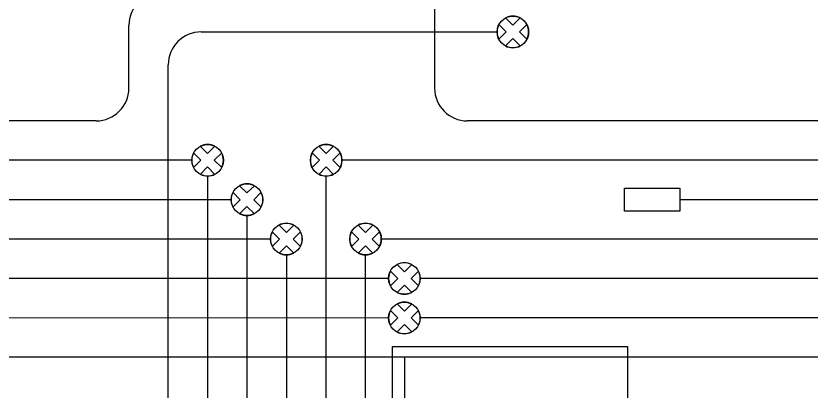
# Model space of a CAD drawing. Extents: x 1805893 to 1833564, y 708898 to 716199.
# Drawn here: x 1832449.4 to 1832571.6, y 713982.1 to 714039.2 of the extents above; entities that cross this region are included whole.
import ezdxf

# ---------------------------------------------------------------- set-up
doc = ezdxf.new("R2010")
doc.units = 0
doc.layers.add('SH_Data', color=7, linetype='Continuous')
doc.layers.add('SH_Text', color=7, linetype='Continuous')

msp = doc.modelspace()

# ---------------------------------------------------------------- linework, layer by layer
at = {"layer": 'SH_Data'}
for p, q in [((1832513.17, 714046.37), (1832513.17, 714028.23)), ((1832525.11, 714037.8), (1832523.99, 714038.92)), ((1832525.11, 714037.8), (1832523.99, 714038.92)), ((1832525.11, 714037.8), (1832526.23, 714038.92)), ((1832526.23, 714038.92), (1832525.11, 714037.8)), ((1832466.58, 714028.23), (1832466.58, 714037.78)), ((1832524.09, 714036.78), (1832522.97, 714037.9)), ((1832522.97, 714037.9), (1832524.09, 714036.78)), ((1832526.12, 714036.78), (1832527.24, 714037.9)), ((1832526.12, 714036.78), (1832527.24, 714037.9)), ((1832477.58, 714036.78), (1832522.83, 714036.78)), ((1832522.97, 714035.66), (1832524.09, 714036.78)), ((1832524.09, 714036.78), (1832522.97, 714035.66)), ((1832527.24, 714035.66), (1832526.12, 714036.78)), ((1832527.24, 714035.66), (1832526.12, 714036.78)), ((1832523.99, 714034.65), (1832525.11, 714035.77)), ((1832523.99, 714034.65), (1832525.11, 714035.77)), ((1832526.23, 714034.65), (1832525.11, 714035.77)), ((1832525.11, 714035.77), (1832526.23, 714034.65)), ((1832472.58, 713909.97), (1832472.58, 714031.78)), ((1832461.58, 714023.23), (1832424.05, 714023.23)), ((1832571.62, 714023.23), (1832518.17, 714023.23)), ((1832478.58, 714018.25), (1832477.46, 714019.36)), ((1832478.58, 714018.25), (1832477.46, 714019.36)), ((1832478.58, 714018.25), (1832479.7, 714019.36)), ((1832479.7, 714019.36), (1832478.58, 714018.25)), ((1832496.65, 714018.25), (1832495.53, 714019.36)), ((1832496.65, 714018.25), (1832495.53, 714019.36)), ((1832496.65, 714018.25), (1832497.77, 714019.36)), ((1832497.77, 714019.36), (1832496.65, 714018.25)), ((1832477.56, 714017.23), (1832476.44, 714018.35)), ((1832476.44, 714018.35), (1832477.56, 714017.23)), ((1832479.6, 714017.23), (1832480.72, 714018.35)), ((1832479.6, 714017.23), (1832480.72, 714018.35)), ((1832495.63, 714017.23), (1832494.51, 714018.35)), ((1832494.51, 714018.35), (1832495.63, 714017.23)), ((1832497.67, 714017.23), (1832498.78, 714018.35)), ((1832497.67, 714017.23), (1832498.78, 714018.35)), ((1832476.17, 714017.23), (1832424.05, 714017.23)), ((1832476.44, 714016.11), (1832477.56, 714017.23)), ((1832477.56, 714017.23), (1832476.44, 714016.11)), ((1832480.72, 714016.11), (1832479.6, 714017.23)), ((1832480.72, 714016.11), (1832479.6, 714017.23)), ((1832494.51, 714016.11), (1832495.63, 714017.23)), ((1832495.63, 714017.23), (1832494.51, 714016.11)), ((1832498.78, 714016.11), (1832497.67, 714017.23)), ((1832498.78, 714016.11), (1832497.67, 714017.23)), ((1832571.62, 714017.23), (1832498.99, 714017.23)), ((1832477.46, 714015.09), (1832478.58, 714016.21)), ((1832477.46, 714015.09), (1832478.58, 714016.21)), ((1832479.7, 714015.09), (1832478.58, 714016.21)), ((1832478.58, 714016.21), (1832479.7, 714015.09)), ((1832495.53, 714015.09), (1832496.65, 714016.21)), ((1832495.53, 714015.09), (1832496.65, 714016.21)), ((1832497.77, 714015.09), (1832496.65, 714016.21)), ((1832496.65, 714016.21), (1832497.77, 714015.09)), ((1832478.58, 714014.82), (1832478.58, 713909.97)), ((1832496.58, 714014.82), (1832496.58, 713909.97)), ((1832484.58, 714012.25), (1832483.46, 714013.36)), ((1832484.58, 714012.25), (1832483.46, 714013.36)), ((1832484.58, 714012.25), (1832485.7, 714013.36)), ((1832485.7, 714013.36), (1832484.58, 714012.25)), ((1832483.56, 714011.23), (1832482.44, 714012.35)), ((1832482.44, 714012.35), (1832483.56, 714011.23)), ((1832485.6, 714011.23), (1832486.72, 714012.35)), ((1832485.6, 714011.23), (1832486.72, 714012.35)), ((1832482.17, 714011.23), (1832424.05, 714011.23)), ((1832482.44, 714010.11), (1832483.56, 714011.23)), ((1832483.56, 714011.23), (1832482.44, 714010.11)), ((1832486.72, 714010.11), (1832485.6, 714011.23)), ((1832486.72, 714010.11), (1832485.6, 714011.23)), ((1832571.62, 714011.23), (1832550.57, 714011.23)), ((1832483.46, 714009.09), (1832484.58, 714010.21)), ((1832483.46, 714009.09), (1832484.58, 714010.21)), ((1832485.7, 714009.09), (1832484.58, 714010.21)), ((1832484.58, 714010.21), (1832485.7, 714009.09)), ((1832484.58, 714008.82), (1832484.58, 713909.97)), ((1832490.58, 714006.25), (1832489.46, 714007.36)), ((1832490.58, 714006.25), (1832489.46, 714007.36)), ((1832490.58, 714006.25), (1832491.7, 714007.36)), ((1832491.7, 714007.36), (1832490.58, 714006.25)), ((1832502.65, 714006.25), (1832501.53, 714007.36)), ((1832502.65, 714006.25), (1832501.53, 714007.36)), ((1832502.65, 714006.25), (1832503.77, 714007.36)), ((1832503.77, 714007.36), (1832502.65, 714006.25)), ((1832489.56, 714005.23), (1832488.44, 714006.35)), ((1832488.44, 714006.35), (1832489.56, 714005.23)), ((1832491.6, 714005.23), (1832492.72, 714006.35)), ((1832491.6, 714005.23), (1832492.72, 714006.35)), ((1832501.63, 714005.23), (1832500.51, 714006.35)), ((1832500.51, 714006.35), (1832501.63, 714005.23)), ((1832503.67, 714005.23), (1832504.79, 714006.35)), ((1832503.67, 714005.23), (1832504.79, 714006.35)), ((1832488.17, 714005.23), (1832424.05, 714005.23)), ((1832488.44, 714004.11), (1832489.56, 714005.23)), ((1832489.56, 714005.23), (1832488.44, 714004.11)), ((1832492.72, 714004.11), (1832491.6, 714005.23)), ((1832492.72, 714004.11), (1832491.6, 714005.23)), ((1832500.51, 714004.11), (1832501.63, 714005.23)), ((1832501.63, 714005.23), (1832500.51, 714004.11)), ((1832504.79, 714004.11), (1832503.67, 714005.23)), ((1832504.79, 714004.11), (1832503.67, 714005.23)), ((1832571.62, 714005.23), (1832504.99, 714005.23)), ((1832489.46, 714003.09), (1832490.58, 714004.21)), ((1832489.46, 714003.09), (1832490.58, 714004.21)), ((1832491.7, 714003.09), (1832490.58, 714004.21)), ((1832490.58, 714004.21), (1832491.7, 714003.09)), ((1832501.53, 714003.09), (1832502.65, 714004.21)), ((1832501.53, 714003.09), (1832502.65, 714004.21)), ((1832503.77, 714003.09), (1832502.65, 714004.21)), ((1832502.65, 714004.21), (1832503.77, 714003.09)), ((1832490.58, 714002.82), (1832490.58, 713909.97)), ((1832502.58, 714002.82), (1832502.62, 713909.97)), ((1832508.58, 714000.25), (1832507.47, 714001.36)), ((1832508.58, 714000.25), (1832507.47, 714001.36)), ((1832508.58, 714000.25), (1832509.7, 714001.36)), ((1832509.7, 714001.36), (1832508.58, 714000.25)), ((1832507.57, 713999.23), (1832506.45, 714000.35)), ((1832506.45, 714000.35), (1832507.57, 713999.23)), ((1832509.6, 713999.23), (1832510.72, 714000.35)), ((1832509.6, 713999.23), (1832510.72, 714000.35)), ((1832506.17, 713999.23), (1832424.05, 713999.23)), ((1832506.45, 713998.11), (1832507.57, 713999.23)), ((1832507.57, 713999.23), (1832506.45, 713998.11)), ((1832510.72, 713998.11), (1832509.6, 713999.23)), ((1832510.72, 713998.11), (1832509.6, 713999.23)), ((1832571.62, 713999.23), (1832510.99, 713999.23)), ((1832507.47, 713997.09), (1832508.58, 713998.21)), ((1832507.47, 713997.09), (1832508.58, 713998.21)), ((1832509.7, 713997.09), (1832508.58, 713998.21)), ((1832508.58, 713998.21), (1832509.7, 713997.09)), ((1832508.58, 713994.23), (1832507.46, 713995.35)), ((1832508.58, 713994.23), (1832507.46, 713995.35)), ((1832508.58, 713994.23), (1832509.7, 713995.35)), ((1832509.7, 713995.35), (1832508.58, 713994.23)), ((1832507.57, 713993.22), (1832506.45, 713994.34)), ((1832506.45, 713994.34), (1832507.57, 713993.22)), ((1832509.6, 713993.22), (1832510.72, 713994.34)), ((1832509.6, 713993.22), (1832510.72, 713994.34)), ((1832506.17, 713993.22), (1832424.05, 713993.19)), ((1832506.45, 713992.1), (1832507.57, 713993.22)), ((1832507.57, 713993.22), (1832506.45, 713992.1)), ((1832507.46, 713991.08), (1832508.58, 713992.2)), ((1832507.46, 713991.08), (1832508.58, 713992.2)), ((1832509.7, 713991.08), (1832508.58, 713992.2)), ((1832508.58, 713992.2), (1832509.7, 713991.08)), ((1832510.72, 713992.1), (1832509.6, 713993.22)), ((1832510.72, 713992.1), (1832509.6, 713993.22)), ((1832571.62, 713993.24), (1832510.99, 713993.22)), ((1832508.58, 713987.23), (1832424.05, 713987.23)), ((1832571.62, 713987.23), (1832508.58, 713987.23)), ((1832508.58, 713987.23), (1832508.58, 713909.97))]:
    msp.add_line(p, q, dxfattribs=at)
msp.add_lwpolyline([(1832542.12, 714009.5), (1832542.12, 714012.96), (1832550.57, 714012.96), (1832550.57, 714009.5)], close=True, dxfattribs=at)
for centre in [(1832525.11, 714036.78), (1832478.58, 714017.23), (1832496.65, 714017.23), (1832484.58, 714011.23), (1832490.58, 714005.23), (1832502.65, 714005.23), (1832508.58, 713999.23), (1832508.58, 713993.22)]:
    msp.add_circle(centre, 2.41, dxfattribs=at)
for centre, radius, start, end in [((1832471.58, 714037.78), 5, 90, 180), ((1832525.11, 714036.78), 2.41, 62.353, 117.647), ((1832525.11, 714036.78), 2.41, 152.353, 207.647), ((1832525.11, 714036.78), 2.41, 332.353, 27.647), ((1832477.58, 714031.78), 5, 90, 180), ((1832525.11, 714036.78), 2.41, 242.353, 297.647), ((1832461.58, 714028.23), 5, 270, 0), ((1832518.17, 714028.23), 5, 180, 270), ((1832478.58, 714017.23), 2.41, 62.353, 117.647), ((1832496.65, 714017.23), 2.41, 62.353, 117.647), ((1832478.58, 714017.23), 2.41, 152.353, 207.647), ((1832478.58, 714017.23), 2.41, 332.353, 27.647), ((1832496.65, 714017.23), 2.41, 152.353, 207.647), ((1832496.65, 714017.23), 2.41, 332.353, 27.647), ((1832478.58, 714017.23), 2.41, 242.353, 297.647), ((1832496.65, 714017.23), 2.41, 242.353, 297.647), ((1832484.58, 714011.23), 2.41, 62.353, 117.647), ((1832484.58, 714011.23), 2.41, 152.353, 207.647), ((1832484.58, 714011.23), 2.41, 332.353, 27.647), ((1832484.58, 714011.23), 2.41, 242.353, 297.647), ((1832490.58, 714005.23), 2.41, 62.353, 117.647), ((1832502.65, 714005.23), 2.41, 62.353, 117.647), ((1832490.58, 714005.23), 2.41, 152.353, 207.647), ((1832490.58, 714005.23), 2.41, 332.353, 27.647), ((1832502.65, 714005.23), 2.41, 152.353, 207.647), ((1832502.65, 714005.23), 2.41, 332.353, 27.647), ((1832490.58, 714005.23), 2.41, 242.353, 297.647), ((1832502.65, 714005.23), 2.41, 242.353, 297.647), ((1832508.58, 713999.23), 2.41, 62.353, 117.647), ((1832508.58, 713999.23), 2.41, 152.353, 207.647), ((1832508.58, 713999.23), 2.41, 332.353, 27.647), ((1832508.58, 713999.23), 2.41, 242.353, 297.647), ((1832508.58, 713993.22), 2.41, 62.353, 117.647), ((1832508.58, 713993.22), 2.41, 152.353, 207.647), ((1832508.58, 713993.22), 2.41, 332.353, 27.647), ((1832508.58, 713993.22), 2.41, 242.353, 297.647)]:
    msp.add_arc(centre, radius, start, end, dxfattribs=at)
at = {"layer": 'SH_Text'}
msp.add_lwpolyline([(1832506.75, 713988.86), (1832542.57, 713988.86), (1832542.57, 713953.61), (1832506.75, 713953.61)], close=True, dxfattribs=at)

doc.saveas('drawing.dxf')
